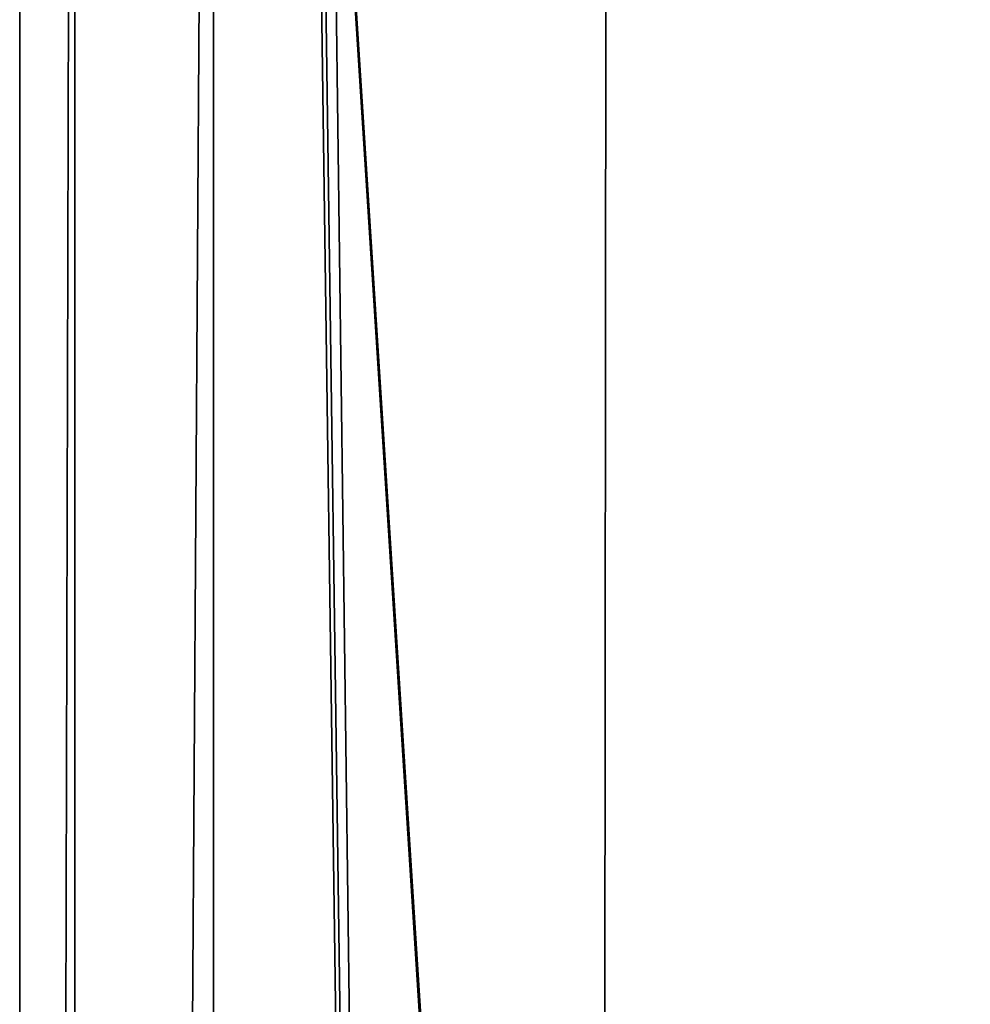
# Model space of a CAD drawing. Header units: millimetres. Extents: x -185 to 185, y -678 to 20.
# Tile 329 of 474: x -5 to -3.53, y -46.74 to -45.22. Entities that reach past the tile are written whole.
import ezdxf

# ---------------------------------------------------------------- set-up
doc = ezdxf.new("R2010")
doc.units = ezdxf.units.MM
doc.header["$LTSCALE"] = 65.185185
for name, color, linetype in [('359', 7, 'CONTINUOUS'), ('362', 7, 'CONTINUOUS'), ('371', 7, 'CONTINUOUS'), ('538', 7, 'CONTINUOUS')]:
    doc.layers.add(name, color=color, linetype=linetype)

msp = doc.modelspace()

# ---------------------------------------------------------------- linework, layer by layer
at = {"layer": '359', "linetype": 'Continuous'}
for points in [[(-5, -11.7635, 16.85), (-5, -41.7104, 9.5387), (-5, -74.7, 16.85), (-5, -11.7635, 16.85)], [(-5, -74.7, 16.85), (-5, -41.7104, 9.5387), (-5, -74.7, -5.343), (-5, -74.7, 16.85)], [(-5, -74.7, -5.343), (-5, -41.7104, 9.5387), (-5, -74.5447, -5.7826), (-5, -74.7, -5.343)], [(-5, -74.5447, -5.7826), (-5, -41.7104, 9.5387), (-5, -74.1478, -6.0272), (-5, -74.5447, -5.7826)], [(-5, -74.1478, -6.0272), (-5, -41.7104, 9.5387), (-5, -41.7104, -13.0355), (-5, -74.1478, -6.0272)]]:
    msp.add_3dface(points, dxfattribs=at)
at = {"layer": '362', "linetype": 'Continuous'}
for points in [[(-2, -74.7, 19.85), (-2, 0, 19.85), (-4.0571, -6.3535, 19.0337), (-2, -74.7, 19.85)], [(-4.0571, -6.3535, 19.0337), (-4.9632, -10.8898, 17.3182), (-4.1213, -74.7, 18.9713), (-4.0571, -6.3535, 19.0337)], [(-2, -74.7, 19.85), (-4.0571, -6.3535, 19.0337), (-4.1213, -74.7, 18.9713), (-2, -74.7, 19.85)], [(-4.9632, -10.8898, 17.3182), (-4.9909, -11.3399, 17.0834), (-4.1213, -74.7, 18.9713), (-4.9632, -10.8898, 17.3182)], [(-4.9909, -11.3399, 17.0834), (-5, -11.7635, 16.85), (-4.1213, -74.7, 18.9713), (-4.9909, -11.3399, 17.0834)], [(-5, -11.7635, 16.85), (-5, -74.7, 16.85), (-4.1213, -74.7, 18.9713), (-5, -11.7635, 16.85)]]:
    msp.add_3dface(points, dxfattribs=at)
at = {"layer": '371', "linetype": 'Continuous'}
for points in [[(-4.7, -74.2112, -6.3204), (-4.7, -41.7738, -13.3287), (-2.7984, -71.5634, -6.8925), (-4.7, -74.2112, -6.3204)], [(-2.7984, -71.5634, -6.8925), (-4.7, -41.7738, -13.3287), (-2.7996, -71.4458, -6.9179), (-2.7984, -71.5634, -6.8925)], [(-2.7996, -71.4458, -6.9179), (-4.7, -41.7738, -13.3287), (-2.8, -71.3286, -6.9432), (-2.7996, -71.4458, -6.9179)], [(-2.8, -71.3286, -6.9432), (-4.7, -41.7738, -13.3287), (-2.8, -41.7738, -13.3287), (-2.8, -71.3286, -6.9432)]]:
    msp.add_3dface(points, dxfattribs=at)
at = {"layer": '538', "linetype": 'Continuous'}
for points in [[(-5, -74.1478, -6.0272), (-5, -41.7104, -13.0355), (-4.9153, -41.7545, -13.2396), (-5, -74.1478, -6.0272)], [(-4.9121, -74.1926, -6.2345), (-5, -74.1478, -6.0272), (-4.9153, -41.7545, -13.2396), (-4.9121, -74.1926, -6.2345)], [(-4.7, -41.7738, -13.3287), (-4.9121, -74.1926, -6.2345), (-4.9153, -41.7545, -13.2396), (-4.7, -41.7738, -13.3287)], [(-4.7, -74.2112, -6.3204), (-4.9121, -74.1926, -6.2345), (-4.7, -41.7738, -13.3287), (-4.7, -74.2112, -6.3204)]]:
    msp.add_3dface(points, dxfattribs=at)

doc.saveas('drawing.dxf')
